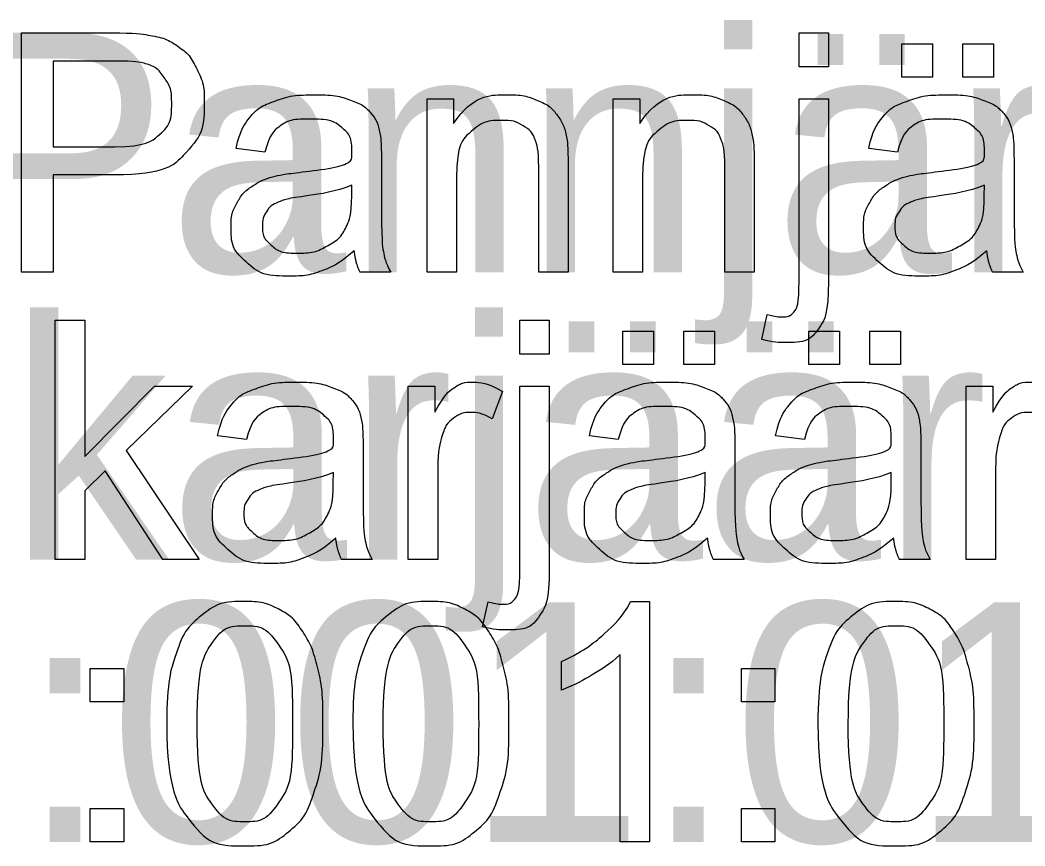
# Model space of a CAD drawing. Extents: x 700746 to 706058, y 6570320 to 6580460.
# Drawn here: x 704142.79 to 704166.7, y 6575216.75 to 6575236.41 of the extents above; entities that cross this region are included whole.
import ezdxf

# ---------------------------------------------------------------- set-up
doc = ezdxf.new("R2010")
doc.units = 0
doc.layers.add('kataster', color=7, linetype='Continuous')
doc.layers.add('Kataster tekst', color=7, linetype='Continuous')

msp = doc.modelspace()

# ---------------------------------------------------------------- linework, layer by layer
at = {"layer": 'kataster'}
for points in [[(704142.821, 6575230.41), (704142.821, 6575236.11), (704144.972, 6575236.11)], [(704161.324, 6575235.298), (704161.324, 6575236.11), (704162.024, 6575236.11), (704162.024, 6575235.298), (704161.324, 6575235.298)], [(704163.77, 6575235.054), (704163.77, 6575235.849), (704164.5, 6575235.849), (704164.5, 6575235.054), (704163.77, 6575235.054)], [(704165.221, 6575235.054), (704165.221, 6575235.849), (704165.951, 6575235.849), (704165.951, 6575235.054), (704165.221, 6575235.054)], [(704145.035, 6575235.437), (704143.577, 6575235.437), (704143.577, 6575233.399)], [(704152.475, 6575230.41), (704152.475, 6575234.542), (704153.105, 6575234.542), (704153.105, 6575233.954)], [(704156.902, 6575230.41), (704156.902, 6575234.542), (704157.532, 6575234.542), (704157.532, 6575233.954)], [(704161.324, 6575230.202), (704161.324, 6575234.542), (704162.024, 6575234.542), (704162.024, 6575230.187)], [(704143.577, 6575233.399), (704145.051, 6575233.399)], [(704148.617, 6575233.269), (704147.93, 6575233.36)], [(704163.666, 6575233.269), (704162.98, 6575233.36)], [(704151.388, 6575233.073), (704151.388, 6575232.141)], [(704155.829, 6575232.949), (704155.829, 6575230.41), (704155.129, 6575230.41), (704155.129, 6575232.921)], [(704160.256, 6575232.949), (704160.256, 6575230.41), (704159.556, 6575230.41), (704159.556, 6575232.921)], [(704166.438, 6575233.073), (704166.438, 6575232.141)], [(704145.039, 6575232.726), (704143.577, 6575232.726), (704143.577, 6575230.41), (704142.821, 6575230.41)], [(704153.174, 6575232.664), (704153.174, 6575230.41), (704152.475, 6575230.41)], [(704157.601, 6575232.664), (704157.601, 6575230.41), (704156.902, 6575230.41)], [(704150.681, 6575232.226), (704150.685, 6575232.482)], [(704165.73, 6575232.226), (704165.734, 6575232.482)], [(704151.61, 6575230.41), (704150.88, 6575230.41)], [(704166.659, 6575230.41), (704165.93, 6575230.41)], [(704160.438, 6575228.811), (704160.567, 6575229.405)], [(704143.628, 6575223.57), (704143.628, 6575229.27), (704144.327, 6575229.27), (704144.327, 6575226.022), (704145.986, 6575227.702), (704146.892, 6575227.702), (704145.313, 6575226.166), (704147.053, 6575223.57), (704146.189, 6575223.57), (704144.816, 6575225.682), (704144.327, 6575225.207), (704144.327, 6575223.57), (704143.628, 6575223.57)], [(704154.681, 6575228.458), (704154.681, 6575229.27), (704155.381, 6575229.27), (704155.381, 6575228.458), (704154.681, 6575228.458)], [(704157.128, 6575228.214), (704157.128, 6575229.009), (704157.857, 6575229.009), (704157.857, 6575228.214), (704157.128, 6575228.214)], [(704158.579, 6575228.214), (704158.579, 6575229.009), (704159.309, 6575229.009), (704159.309, 6575228.214), (704158.579, 6575228.214)], [(704161.555, 6575228.214), (704161.555, 6575229.009), (704162.285, 6575229.009), (704162.285, 6575228.214), (704161.555, 6575228.214)], [(704163.006, 6575228.214), (704163.006, 6575229.009), (704163.736, 6575229.009), (704163.736, 6575228.214), (704163.006, 6575228.214)], [(704152.027, 6575223.57), (704152.027, 6575227.702), (704152.657, 6575227.702), (704152.657, 6575227.076)], [(704154.681, 6575223.362), (704154.681, 6575227.702), (704155.381, 6575227.702), (704155.381, 6575223.347)], [(704165.3, 6575223.57), (704165.3, 6575227.702), (704165.93, 6575227.702), (704165.93, 6575227.076)], [(704154.269, 6575227.569), (704154.024, 6575226.922)], [(704148.178, 6575226.429), (704147.491, 6575226.52)], [(704157.023, 6575226.429), (704156.337, 6575226.52)], [(704161.45, 6575226.429), (704160.764, 6575226.52)], [(704150.95, 6575226.233), (704150.95, 6575225.301)], [(704159.795, 6575226.233), (704159.795, 6575225.301)], [(704164.222, 6575226.233), (704164.222, 6575225.301)], [(704152.727, 6575225.733), (704152.727, 6575223.57), (704152.027, 6575223.57)], [(704165.999, 6575225.733), (704165.999, 6575223.57), (704165.3, 6575223.57)], [(704150.242, 6575225.386), (704150.246, 6575225.642)], [(704159.087, 6575225.386), (704159.091, 6575225.642)], [(704163.514, 6575225.386), (704163.518, 6575225.642)], [(704151.171, 6575223.57), (704150.441, 6575223.57)], [(704160.017, 6575223.57), (704159.287, 6575223.57)], [(704164.444, 6575223.57), (704163.714, 6575223.57)], [(704153.795, 6575221.971), (704153.924, 6575222.565)], [(704157.317, 6575222.572), (704157.767, 6575222.572), (704157.767, 6575216.85)], [(704157.767, 6575216.85), (704157.068, 6575216.85), (704157.068, 6575221.308)], [(704144.46, 6575220.186), (704144.46, 6575220.981), (704145.255, 6575220.981), (704145.255, 6575220.186), (704144.46, 6575220.186)], [(704155.669, 6575220.465), (704155.669, 6575221.141)], [(704159.953, 6575220.186), (704159.953, 6575220.981), (704160.748, 6575220.981), (704160.748, 6575220.186), (704159.953, 6575220.186)], [(704144.46, 6575216.85), (704144.46, 6575217.645), (704145.255, 6575217.645), (704145.255, 6575216.85), (704144.46, 6575216.85)], [(704159.953, 6575216.85), (704159.953, 6575217.645), (704160.748, 6575217.645), (704160.748, 6575216.85), (704159.953, 6575216.85)]]:
    msp.add_lwpolyline(points, dxfattribs=at)
for points, degree in [([(704144.972, 6575236.11), (704145.54, 6575236.11), (704145.84, 6575236.056), (704146.26, 6575235.985), (704146.544, 6575235.789), (704146.828, 6575235.593), (704147.001, 6575235.239), (704147.174, 6575234.885), (704147.174, 6575234.461), (704147.174, 6575233.733), (704146.712, 6575233.229), (704146.249, 6575232.726), (704145.039, 6575232.726)], 3), ([(704145.051, 6575233.399), (704145.782, 6575233.399), (704146.089, 6575233.671), (704146.397, 6575233.943), (704146.397, 6575234.437), (704146.397, 6575234.795), (704146.216, 6575235.05), (704146.035, 6575235.304), (704145.739, 6575235.386), (704145.549, 6575235.437), (704145.035, 6575235.437)], 3), ([(704147.93, 6575233.36), (704148.024, 6575233.8), (704148.237, 6575234.07), (704148.451, 6575234.341), (704148.855, 6575234.487), (704149.259, 6575234.633), (704149.791, 6575234.633), (704150.32, 6575234.633), (704150.65, 6575234.508), (704150.981, 6575234.384), (704151.136, 6575234.195), (704151.291, 6575234.006), (704151.354, 6575233.719), (704151.388, 6575233.54), (704151.388, 6575233.073)], 3), ([(704153.105, 6575233.954), (704153.559, 6575234.633), (704154.418, 6575234.633), (704154.791, 6575234.633), (704155.104, 6575234.499), (704155.417, 6575234.365), (704155.572, 6575234.147), (704155.728, 6575233.929), (704155.79, 6575233.63), (704155.829, 6575233.435), (704155.829, 6575232.949)], 3), ([(704157.532, 6575233.954), (704157.986, 6575234.633), (704158.845, 6575234.633), (704159.218, 6575234.633), (704159.531, 6575234.499), (704159.844, 6575234.365), (704159.999, 6575234.147), (704160.155, 6575233.929), (704160.217, 6575233.63), (704160.256, 6575233.435), (704160.256, 6575232.949)], 3), ([(704162.98, 6575233.36), (704163.073, 6575233.8), (704163.287, 6575234.07), (704163.5, 6575234.341), (704163.904, 6575234.487), (704164.309, 6575234.633), (704164.841, 6575234.633), (704165.369, 6575234.633), (704165.7, 6575234.508), (704166.03, 6575234.384), (704166.185, 6575234.195), (704166.341, 6575234.006), (704166.403, 6575233.719), (704166.438, 6575233.54), (704166.438, 6575233.073)], 3), ([(704150.741, 6575230.918), (704150.351, 6575230.59), (704149.991, 6575230.454), (704149.632, 6575230.319), (704149.22, 6575230.319), (704148.539, 6575230.319), (704148.174, 6575230.651), (704147.809, 6575230.983), (704147.809, 6575231.499), (704147.809, 6575231.802), (704147.947, 6575232.053), (704148.085, 6575232.303), (704148.308, 6575232.455), (704148.531, 6575232.606), (704148.811, 6575232.684), (704149.017, 6575232.738), (704149.433, 6575232.789), (704150.28, 6575232.89), (704150.681, 6575233.03), (704150.685, 6575233.174), (704150.685, 6575233.213), (704150.685, 6575233.642), (704150.487, 6575233.817), (704150.219, 6575234.055), (704149.691, 6575234.055), (704149.199, 6575234.055), (704148.964, 6575233.882), (704148.729, 6575233.709), (704148.617, 6575233.269)], 3), ([(704155.129, 6575232.921), (704155.129, 6575233.348), (704155.047, 6575233.56), (704154.966, 6575233.772), (704154.758, 6575233.898), (704154.55, 6575234.025), (704154.27, 6575234.025), (704153.823, 6575234.025), (704153.499, 6575233.741), (704153.174, 6575233.457), (704153.174, 6575232.664)], 3), ([(704159.556, 6575232.921), (704159.556, 6575233.348), (704159.475, 6575233.56), (704159.393, 6575233.772), (704159.185, 6575233.898), (704158.977, 6575234.025), (704158.697, 6575234.025), (704158.25, 6575234.025), (704157.926, 6575233.741), (704157.601, 6575233.457), (704157.601, 6575232.664)], 3), ([(704165.791, 6575230.918), (704165.4, 6575230.59), (704165.04, 6575230.454), (704164.681, 6575230.319), (704164.269, 6575230.319), (704163.589, 6575230.319), (704163.223, 6575230.651), (704162.858, 6575230.983), (704162.858, 6575231.499), (704162.858, 6575231.802), (704162.996, 6575232.053), (704163.134, 6575232.303), (704163.357, 6575232.455), (704163.581, 6575232.606), (704163.861, 6575232.684), (704164.067, 6575232.738), (704164.483, 6575232.789), (704165.33, 6575232.89), (704165.73, 6575233.03), (704165.734, 6575233.174), (704165.734, 6575233.213), (704165.734, 6575233.642), (704165.536, 6575233.817), (704165.268, 6575234.055), (704164.741, 6575234.055), (704164.248, 6575234.055), (704164.013, 6575233.882), (704163.779, 6575233.709), (704163.666, 6575233.269)], 3), ([(704150.685, 6575232.482), (704150.303, 6575232.327), (704149.541, 6575232.218), (704149.108, 6575232.156), (704148.929, 6575232.078), (704148.75, 6575232.001), (704148.653, 6575231.851), (704148.556, 6575231.701), (704148.556, 6575231.519), (704148.556, 6575231.239), (704148.768, 6575231.053), (704148.979, 6575230.866), (704149.387, 6575230.866), (704149.791, 6575230.866), (704150.106, 6575231.043), (704150.421, 6575231.22), (704150.568, 6575231.527), (704150.681, 6575231.764), (704150.681, 6575232.226)], 3), ([(704165.734, 6575232.482), (704165.353, 6575232.327), (704164.59, 6575232.218), (704164.158, 6575232.156), (704163.979, 6575232.078), (704163.8, 6575232.001), (704163.703, 6575231.851), (704163.605, 6575231.701), (704163.605, 6575231.519), (704163.605, 6575231.239), (704163.817, 6575231.053), (704164.029, 6575230.866), (704164.437, 6575230.866), (704164.841, 6575230.866), (704165.155, 6575231.043), (704165.47, 6575231.22), (704165.618, 6575231.527), (704165.73, 6575231.764), (704165.73, 6575232.226)], 3), ([(704151.388, 6575232.141), (704151.388, 6575231.166), (704151.433, 6575230.907), (704151.478, 6575230.648), (704151.61, 6575230.41)], 3), ([(704166.438, 6575232.141), (704166.438, 6575231.166), (704166.483, 6575230.907), (704166.527, 6575230.648), (704166.659, 6575230.41)], 3), ([(704150.88, 6575230.41), (704150.772, 6575230.627), (704150.741, 6575230.918)], 2), ([(704165.93, 6575230.41), (704165.821, 6575230.627), (704165.791, 6575230.918)], 2), ([(704162.024, 6575230.187), (704162.024, 6575229.425), (704161.825, 6575229.126), (704161.573, 6575228.737), (704160.986, 6575228.737), (704160.702, 6575228.737), (704160.438, 6575228.811)], 3), ([(704160.567, 6575229.405), (704160.777, 6575229.35), (704160.898, 6575229.35), (704161.113, 6575229.35), (704161.219, 6575229.492), (704161.324, 6575229.634), (704161.324, 6575230.202)], 3), ([(704147.491, 6575226.52), (704147.585, 6575226.96), (704147.798, 6575227.23), (704148.012, 6575227.501), (704148.416, 6575227.647), (704148.82, 6575227.793), (704149.353, 6575227.793), (704149.881, 6575227.793), (704150.211, 6575227.668), (704150.542, 6575227.544), (704150.697, 6575227.355), (704150.853, 6575227.166), (704150.915, 6575226.879), (704150.95, 6575226.7), (704150.95, 6575226.233)], 3), ([(704152.657, 6575227.076), (704152.898, 6575227.514), (704153.102, 6575227.653), (704153.306, 6575227.793), (704153.55, 6575227.793), (704153.904, 6575227.793), (704154.269, 6575227.569)], 3), ([(704156.337, 6575226.52), (704156.43, 6575226.96), (704156.644, 6575227.23), (704156.858, 6575227.501), (704157.262, 6575227.647), (704157.666, 6575227.793), (704158.198, 6575227.793), (704158.727, 6575227.793), (704159.057, 6575227.668), (704159.387, 6575227.544), (704159.543, 6575227.355), (704159.698, 6575227.166), (704159.76, 6575226.879), (704159.795, 6575226.7), (704159.795, 6575226.233)], 3), ([(704160.764, 6575226.52), (704160.857, 6575226.96), (704161.071, 6575227.23), (704161.285, 6575227.501), (704161.689, 6575227.647), (704162.093, 6575227.793), (704162.625, 6575227.793), (704163.154, 6575227.793), (704163.484, 6575227.668), (704163.814, 6575227.544), (704163.97, 6575227.355), (704164.125, 6575227.166), (704164.187, 6575226.879), (704164.222, 6575226.7), (704164.222, 6575226.233)], 3), ([(704165.93, 6575227.076), (704166.17, 6575227.514), (704166.374, 6575227.653), (704166.578, 6575227.793), (704166.823, 6575227.793), (704167.176, 6575227.793), (704167.541, 6575227.569)], 3), ([(704150.302, 6575224.078), (704149.912, 6575223.75), (704149.552, 6575223.614), (704149.193, 6575223.479), (704148.781, 6575223.479), (704148.101, 6575223.479), (704147.735, 6575223.811), (704147.37, 6575224.143), (704147.37, 6575224.659), (704147.37, 6575224.962), (704147.508, 6575225.213), (704147.646, 6575225.463), (704147.869, 6575225.615), (704148.093, 6575225.766), (704148.373, 6575225.844), (704148.579, 6575225.898), (704148.994, 6575225.949), (704149.842, 6575226.05), (704150.242, 6575226.19), (704150.246, 6575226.334), (704150.246, 6575226.373), (704150.246, 6575226.802), (704150.048, 6575226.977), (704149.78, 6575227.215), (704149.253, 6575227.215), (704148.76, 6575227.215), (704148.525, 6575227.042), (704148.29, 6575226.869), (704148.178, 6575226.429)], 3), ([(704159.148, 6575224.078), (704158.757, 6575223.75), (704158.398, 6575223.614), (704158.038, 6575223.479), (704157.626, 6575223.479), (704156.946, 6575223.479), (704156.581, 6575223.811), (704156.215, 6575224.143), (704156.215, 6575224.659), (704156.215, 6575224.962), (704156.353, 6575225.213), (704156.491, 6575225.463), (704156.715, 6575225.615), (704156.938, 6575225.766), (704157.218, 6575225.844), (704157.424, 6575225.898), (704157.84, 6575225.949), (704158.687, 6575226.05), (704159.087, 6575226.19), (704159.091, 6575226.334), (704159.091, 6575226.373), (704159.091, 6575226.802), (704158.893, 6575226.977), (704158.626, 6575227.215), (704158.098, 6575227.215), (704157.605, 6575227.215), (704157.371, 6575227.042), (704157.136, 6575226.869), (704157.023, 6575226.429)], 3), ([(704163.575, 6575224.078), (704163.184, 6575223.75), (704162.825, 6575223.614), (704162.465, 6575223.479), (704162.053, 6575223.479), (704161.373, 6575223.479), (704161.008, 6575223.811), (704160.642, 6575224.143), (704160.642, 6575224.659), (704160.642, 6575224.962), (704160.78, 6575225.213), (704160.918, 6575225.463), (704161.142, 6575225.615), (704161.365, 6575225.766), (704161.645, 6575225.844), (704161.851, 6575225.898), (704162.267, 6575225.949), (704163.114, 6575226.05), (704163.514, 6575226.19), (704163.518, 6575226.334), (704163.518, 6575226.373), (704163.518, 6575226.802), (704163.32, 6575226.977), (704163.053, 6575227.215), (704162.525, 6575227.215), (704162.032, 6575227.215), (704161.798, 6575227.042), (704161.563, 6575226.869), (704161.45, 6575226.429)], 3), ([(704154.024, 6575226.922), (704153.768, 6575227.072), (704153.513, 6575227.072), (704153.285, 6575227.072), (704153.103, 6575226.934), (704152.921, 6575226.795), (704152.843, 6575226.55), (704152.727, 6575226.177), (704152.727, 6575225.733)], 3), ([(704167.296, 6575226.922), (704167.041, 6575227.072), (704166.786, 6575227.072), (704166.557, 6575227.072), (704166.375, 6575226.934), (704166.193, 6575226.795), (704166.116, 6575226.55), (704165.999, 6575226.177), (704165.999, 6575225.733)], 3), ([(704150.246, 6575225.642), (704149.865, 6575225.487), (704149.102, 6575225.378), (704148.67, 6575225.316), (704148.491, 6575225.238), (704148.312, 6575225.161), (704148.214, 6575225.011), (704148.117, 6575224.861), (704148.117, 6575224.679), (704148.117, 6575224.399), (704148.329, 6575224.213), (704148.541, 6575224.026), (704148.948, 6575224.026), (704149.352, 6575224.026), (704149.667, 6575224.203), (704149.982, 6575224.38), (704150.129, 6575224.687), (704150.242, 6575224.924), (704150.242, 6575225.386)], 3), ([(704159.091, 6575225.642), (704158.71, 6575225.487), (704157.947, 6575225.378), (704157.515, 6575225.316), (704157.336, 6575225.238), (704157.157, 6575225.161), (704157.06, 6575225.011), (704156.962, 6575224.861), (704156.962, 6575224.679), (704156.962, 6575224.399), (704157.174, 6575224.213), (704157.386, 6575224.026), (704157.794, 6575224.026), (704158.198, 6575224.026), (704158.512, 6575224.203), (704158.827, 6575224.38), (704158.975, 6575224.687), (704159.087, 6575224.924), (704159.087, 6575225.386)], 3), ([(704163.518, 6575225.642), (704163.137, 6575225.487), (704162.374, 6575225.378), (704161.942, 6575225.316), (704161.763, 6575225.238), (704161.584, 6575225.161), (704161.487, 6575225.011), (704161.39, 6575224.861), (704161.39, 6575224.679), (704161.39, 6575224.399), (704161.601, 6575224.213), (704161.813, 6575224.026), (704162.221, 6575224.026), (704162.625, 6575224.026), (704162.94, 6575224.203), (704163.254, 6575224.38), (704163.402, 6575224.687), (704163.514, 6575224.924), (704163.514, 6575225.386)], 3), ([(704150.95, 6575225.301), (704150.95, 6575224.326), (704150.994, 6575224.067), (704151.039, 6575223.808), (704151.171, 6575223.57)], 3), ([(704159.795, 6575225.301), (704159.795, 6575224.326), (704159.84, 6575224.067), (704159.885, 6575223.808), (704160.017, 6575223.57)], 3), ([(704164.222, 6575225.301), (704164.222, 6575224.326), (704164.267, 6575224.067), (704164.312, 6575223.808), (704164.444, 6575223.57)], 3), ([(704150.441, 6575223.57), (704150.333, 6575223.787), (704150.302, 6575224.078)], 2), ([(704159.287, 6575223.57), (704159.179, 6575223.787), (704159.148, 6575224.078)], 2), ([(704163.714, 6575223.57), (704163.606, 6575223.787), (704163.575, 6575224.078)], 2), ([(704155.381, 6575223.347), (704155.381, 6575222.585), (704155.183, 6575222.286), (704154.93, 6575221.897), (704154.343, 6575221.897), (704154.059, 6575221.897), (704153.795, 6575221.971)], 3), ([(704153.924, 6575222.565), (704154.135, 6575222.51), (704154.256, 6575222.51), (704154.471, 6575222.51), (704154.576, 6575222.652), (704154.681, 6575222.794), (704154.681, 6575223.362)], 3), ([(704146.281, 6575219.661), (704146.281, 6575220.671), (704146.488, 6575221.288), (704146.696, 6575221.905), (704147.106, 6575222.238), (704147.516, 6575222.572), (704148.138, 6575222.572), (704148.596, 6575222.572), (704148.943, 6575222.387), (704149.29, 6575222.202), (704149.514, 6575221.855), (704149.739, 6575221.507), (704149.867, 6575221.007), (704149.995, 6575220.508), (704149.995, 6575219.661), (704149.995, 6575218.658), (704149.789, 6575218.041), (704149.583, 6575217.424), (704149.173, 6575217.089), (704148.763, 6575216.754), (704148.138, 6575216.754), (704147.314, 6575216.754), (704146.844, 6575217.343), (704146.281, 6575218.056), (704146.281, 6575219.661)], 3), ([(704150.708, 6575219.661), (704150.708, 6575220.671), (704150.915, 6575221.288), (704151.123, 6575221.905), (704151.533, 6575222.238), (704151.943, 6575222.572), (704152.565, 6575222.572), (704153.023, 6575222.572), (704153.37, 6575222.387), (704153.717, 6575222.202), (704153.941, 6575221.855), (704154.166, 6575221.507), (704154.294, 6575221.007), (704154.422, 6575220.508), (704154.422, 6575219.661), (704154.422, 6575218.658), (704154.216, 6575218.041), (704154.01, 6575217.424), (704153.6, 6575217.089), (704153.19, 6575216.754), (704152.565, 6575216.754), (704151.741, 6575216.754), (704151.271, 6575217.343), (704150.708, 6575218.056), (704150.708, 6575219.661)], 3), ([(704155.669, 6575221.141), (704156.256, 6575221.417), (704156.695, 6575221.81), (704157.134, 6575222.202), (704157.317, 6575222.572)], 3), ([(704161.773, 6575219.661), (704161.773, 6575220.671), (704161.981, 6575221.288), (704162.189, 6575221.905), (704162.599, 6575222.238), (704163.009, 6575222.572), (704163.63, 6575222.572), (704164.089, 6575222.572), (704164.436, 6575222.387), (704164.783, 6575222.202), (704165.007, 6575221.855), (704165.231, 6575221.507), (704165.359, 6575221.007), (704165.488, 6575220.508), (704165.488, 6575219.661), (704165.488, 6575218.658), (704165.282, 6575218.041), (704165.076, 6575217.424), (704164.666, 6575217.089), (704164.256, 6575216.754), (704163.63, 6575216.754), (704162.807, 6575216.754), (704162.336, 6575217.343), (704161.773, 6575218.056), (704161.773, 6575219.661)], 3), ([(704147.002, 6575219.661), (704147.002, 6575218.255), (704147.329, 6575217.791), (704147.657, 6575217.328), (704148.138, 6575217.328), (704148.619, 6575217.328), (704148.946, 6575217.793), (704149.274, 6575218.259), (704149.274, 6575219.661), (704149.274, 6575221.068), (704148.947, 6575221.531), (704148.62, 6575221.994), (704148.13, 6575221.994), (704147.649, 6575221.994), (704147.361, 6575221.585), (704147.002, 6575221.064), (704147.002, 6575219.661)], 3), ([(704151.429, 6575219.661), (704151.429, 6575218.255), (704151.756, 6575217.791), (704152.084, 6575217.328), (704152.565, 6575217.328), (704153.046, 6575217.328), (704153.373, 6575217.793), (704153.701, 6575218.259), (704153.701, 6575219.661), (704153.701, 6575221.068), (704153.374, 6575221.531), (704153.047, 6575221.994), (704152.557, 6575221.994), (704152.076, 6575221.994), (704151.788, 6575221.585), (704151.429, 6575221.064), (704151.429, 6575219.661)], 3), ([(704162.494, 6575219.661), (704162.494, 6575218.255), (704162.822, 6575217.791), (704163.15, 6575217.328), (704163.63, 6575217.328), (704164.111, 6575217.328), (704164.439, 6575217.793), (704164.766, 6575218.259), (704164.766, 6575219.661), (704164.766, 6575221.068), (704164.439, 6575221.531), (704164.112, 6575221.994), (704163.623, 6575221.994), (704163.142, 6575221.994), (704162.854, 6575221.585), (704162.494, 6575221.064), (704162.494, 6575219.661)], 3), ([(704157.068, 6575221.308), (704156.815, 6575221.067), (704156.405, 6575220.826), (704155.995, 6575220.585), (704155.669, 6575220.465)], 3)]:
    msp.add_open_spline(points, degree=degree, dxfattribs=at)

# ---------------------------------------------------------------- texts
at = {"layer": 'Kataster tekst'}
for s, p in [('Põhja-Pannjärve ', (704119.196, 6575230.41)), ('liivakarjäär', (704129.384, 6575223.57)), ('22901:001:0139', (704121.604, 6575216.85))]:
    msp.add_text(s, height=5.7, dxfattribs=at).set_placement(p)

doc.saveas('drawing.dxf')
